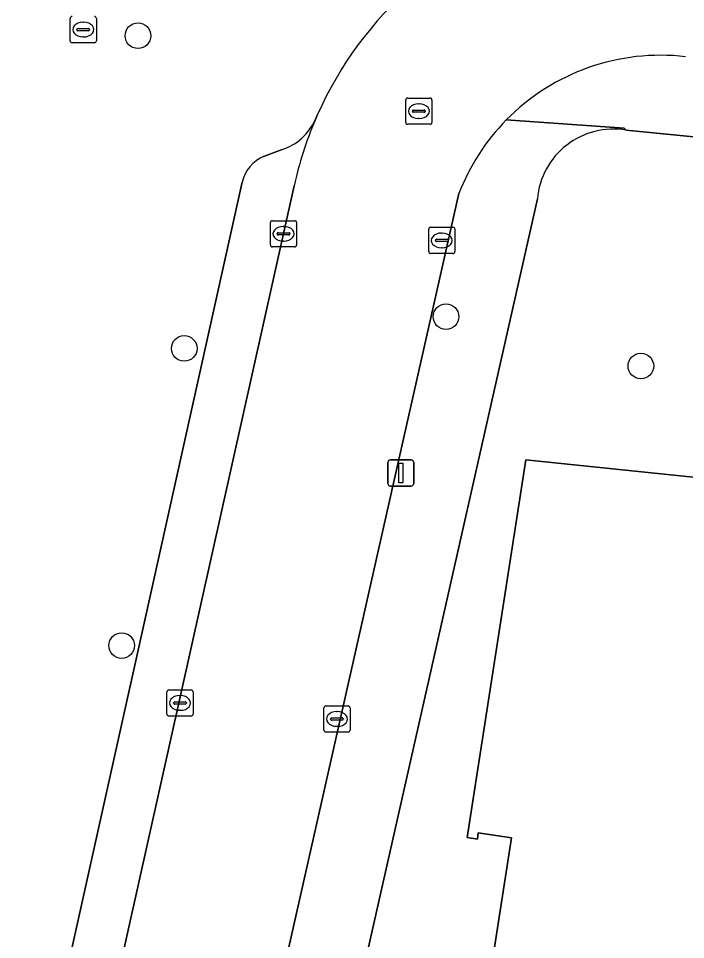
# Model space of a CAD drawing. Extents: x 162082 to 163401, y 388089 to 388636.
# Drawn here: x 162943.73 to 162969.17, y 388348.16 to 388383.3 of the extents above; entities that cross this region are included whole.
import ezdxf

# ---------------------------------------------------------------- set-up
doc = ezdxf.new("R2010")
doc.units = 0
for name, color, linetype in [('IMGEO_Boom', 7, 'Continuous'), ('IMGEO_Erf', 7, 'Continuous'), ('IMGEO_Kolk', 7, 'Continuous'), ('IMGEO_Lichtmast', 7, 'Continuous'), ('IMGEO_Pand', 7, 'Continuous'), ('IMGEO_Parkeervlak_open', 7, 'Continuous'), ('IMGEO_Rijbaan_lokaal_open', 7, 'Continuous'), ('IMGEO_Rioolput', 7, 'Continuous'), ('IMGEO_Voetpad_open', 7, 'Continuous')]:
    doc.layers.add(name, color=color, linetype=linetype)

msp = doc.modelspace()

# ---------------------------------------------------------------- linework, layer by layer
at = {"layer": 'IMGEO_Boom'}
for centre in [(162948.287, 388382.642), (162960.037, 388371.926), (162950.053, 388370.713), (162967.469, 388370.042), (162947.666, 388359.377)]:
    msp.add_circle(centre, 0.489, dxfattribs=at)
at = {"layer": 'IMGEO_Erf'}
for points in [[(163009.548, 388370.428), (163009.556, 388370.497), (163010.001, 388374.46), (163000.604, 388375.516), (162986.604, 388377.09), (162966.913, 388379.037)], [(162963.523, 388376.419), (162952.823, 388329.021)], [(162959.776, 388334.278), (162962.535, 388352.038), (162961.27, 388352.234), (162961.233, 388351.997), (162960.848, 388352.057), (162963.086, 388366.468), (162973.874, 388365.342)]]:
    msp.add_lwpolyline(points, dxfattribs=at)
msp.add_arc((162966.421, 388376.17), 2.909, 80.2691, 175.0867, dxfattribs=at)
at = {"layer": 'IMGEO_Kolk'}
for p, q in [((162953.338, 388374.66), (162953.338, 388375.512)), ((162953.413, 388375.586), (162954.265, 388375.586)), ((162954.339, 388375.512), (162954.339, 388374.66)), ((162953.597, 388375.08), (162953.597, 388375.092)), ((162954.035, 388375.043), (162953.637, 388375.043)), ((162953.64, 388375.129), (162954.038, 388375.129)), ((162953.826, 388375.366), (162953.851, 388375.366)), ((162954.081, 388375.092), (162954.081, 388375.08)), ((162959.376, 388374.408), (162959.376, 388375.26)), ((162959.451, 388375.334), (162960.303, 388375.334)), ((162959.864, 388375.114), (162959.889, 388375.114)), ((162960.377, 388375.26), (162960.377, 388374.408)), ((162953.849, 388374.806), (162953.824, 388374.806)), ((162959.635, 388374.828), (162959.635, 388374.84)), ((162960.073, 388374.791), (162959.675, 388374.791)), ((162959.678, 388374.877), (162960.076, 388374.877)), ((162960.119, 388374.84), (162960.119, 388374.828)), ((162954.265, 388374.586), (162953.413, 388374.586)), ((162960.303, 388374.334), (162959.451, 388374.334)), ((162959.887, 388374.554), (162959.862, 388374.554)), ((162949.39, 388356.762), (162949.39, 388357.614)), ((162949.465, 388357.688), (162950.317, 388357.688)), ((162949.878, 388357.468), (162949.903, 388357.468)), ((162950.391, 388357.614), (162950.391, 388356.762)), ((162949.649, 388357.182), (162949.649, 388357.194)), ((162950.087, 388357.145), (162949.689, 388357.145)), ((162949.692, 388357.231), (162950.09, 388357.231)), ((162950.133, 388357.194), (162950.133, 388357.182)), ((162949.901, 388356.908), (162949.876, 388356.908)), ((162955.378, 388356.151), (162955.378, 388357.003)), ((162955.453, 388357.077), (162956.305, 388357.077)), ((162955.866, 388356.857), (162955.891, 388356.857)), ((162956.379, 388357.003), (162956.379, 388356.151)), ((162950.317, 388356.688), (162949.465, 388356.688)), ((162955.637, 388356.571), (162955.637, 388356.583)), ((162956.075, 388356.534), (162955.677, 388356.534)), ((162955.68, 388356.62), (162956.078, 388356.62)), ((162956.121, 388356.583), (162956.121, 388356.571)), ((162956.305, 388356.077), (162955.453, 388356.077)), ((162955.889, 388356.297), (162955.864, 388356.297))]:
    msp.add_line(p, q, dxfattribs=at)
for points in [[(162953.338, 388374.66), (162953.338, 388375.512)], [(162953.413, 388375.586), (162954.265, 388375.586)], [(162954.339, 388375.512), (162954.339, 388374.66)], [(162959.376, 388374.408), (162959.376, 388375.26)], [(162959.451, 388375.334), (162960.303, 388375.334)], [(162960.377, 388375.26), (162960.377, 388374.408)], [(162954.265, 388374.586), (162953.413, 388374.586)], [(162960.303, 388374.334), (162959.451, 388374.334)], [(162949.39, 388356.762), (162949.39, 388357.614)], [(162949.465, 388357.688), (162950.317, 388357.688)], [(162950.391, 388357.614), (162950.391, 388356.762)], [(162955.378, 388356.151), (162955.378, 388357.003)], [(162955.453, 388357.077), (162956.305, 388357.077)], [(162956.379, 388357.003), (162956.379, 388356.151)], [(162950.317, 388356.688), (162949.465, 388356.688)], [(162956.305, 388356.077), (162955.453, 388356.077)]]:
    msp.add_lwpolyline(points, dxfattribs=at)
for centre, radius, start, end in [((162953.415, 388375.51), 0.0765, 91.552, 178.448), ((162953.415, 388375.51), 0.0765, 91.552, 178.448), ((162954.263, 388375.51), 0.0765, 1.552, 88.448), ((162954.263, 388375.51), 0.0765, 1.552, 88.448), ((162953.637, 388375.089), 0.0403, 85.8775, 175.7526), ((162953.634, 388375.079), 0.0366, 178.938, 274.7102), ((162954.038, 388375.086), 0.043, 264.8664, 352.4533), ((162954.042, 388375.091), 0.0386, 1.7309, 96.639), ((162959.453, 388375.258), 0.0765, 91.552, 178.448), ((162959.453, 388375.258), 0.0765, 91.552, 178.448), ((162960.301, 388375.258), 0.0765, 1.552, 88.448), ((162960.301, 388375.258), 0.0765, 1.552, 88.448), ((162959.675, 388374.837), 0.0403, 85.8775, 175.7526), ((162959.672, 388374.827), 0.0366, 178.938, 274.7102), ((162960.076, 388374.834), 0.043, 264.8664, 352.4533), ((162960.08, 388374.839), 0.0386, 1.7309, 96.639), ((162953.415, 388374.662), 0.0765, 181.552, 268.448), ((162953.415, 388374.662), 0.0765, 181.552, 268.448), ((162954.263, 388374.662), 0.0765, 271.552, 358.448), ((162954.263, 388374.662), 0.0765, 271.552, 358.448), ((162959.453, 388374.41), 0.0765, 181.552, 268.448), ((162959.453, 388374.41), 0.0765, 181.552, 268.448), ((162960.301, 388374.41), 0.0765, 271.552, 358.448), ((162960.301, 388374.41), 0.0765, 271.552, 358.448), ((162949.467, 388357.612), 0.0765, 91.552, 178.448), ((162949.467, 388357.612), 0.0765, 91.552, 178.448), ((162950.315, 388357.612), 0.0765, 1.552, 88.448), ((162950.315, 388357.612), 0.0765, 1.552, 88.448), ((162949.689, 388357.191), 0.0403, 85.8775, 175.7526), ((162949.686, 388357.181), 0.0366, 178.938, 274.7102), ((162950.09, 388357.188), 0.043, 264.8664, 352.4533), ((162950.094, 388357.193), 0.0386, 1.7309, 96.639), ((162949.467, 388356.764), 0.0765, 181.552, 268.448), ((162949.467, 388356.764), 0.0765, 181.552, 268.448), ((162950.315, 388356.764), 0.0765, 271.552, 358.448), ((162950.315, 388356.764), 0.0765, 271.552, 358.448), ((162955.455, 388357.001), 0.0765, 91.552, 178.448), ((162955.455, 388357.001), 0.0765, 91.552, 178.448), ((162956.303, 388357.001), 0.0765, 1.552, 88.448), ((162956.303, 388357.001), 0.0765, 1.552, 88.448), ((162955.677, 388356.58), 0.0403, 85.8775, 175.7526), ((162955.674, 388356.57), 0.0366, 178.938, 274.7102), ((162956.078, 388356.577), 0.043, 264.8664, 352.4533), ((162956.082, 388356.582), 0.0386, 1.7309, 96.639), ((162955.455, 388356.153), 0.0765, 181.552, 268.448), ((162955.455, 388356.153), 0.0765, 181.552, 268.448), ((162956.303, 388356.153), 0.0765, 271.552, 358.448), ((162956.303, 388356.153), 0.0765, 271.552, 358.448)]:
    msp.add_arc(centre, radius, start, end, dxfattribs=at)
for centre, major_axis, ratio, start_param, end_param in [((162953.825, 388375.086), (-0.387, 0.002), 0.722429, 4.712389, 7.853982), ((162953.85, 388375.086), (-0.39, 0.002), 0.717154, 1.570796, 4.712389), ((162959.863, 388374.834), (-0.387, 0.002), 0.722429, 4.712389, 7.853982), ((162959.888, 388374.834), (-0.39, 0.002), 0.717154, 1.570796, 4.712389), ((162949.877, 388357.188), (-0.387, 0.002), 0.722429, 4.712389, 7.853982), ((162949.902, 388357.188), (-0.39, 0.002), 0.717154, 1.570796, 4.712389), ((162955.865, 388356.577), (-0.387, 0.002), 0.722429, 4.712389, 7.853982), ((162955.89, 388356.577), (-0.39, 0.002), 0.717154, 1.570796, 4.712389)]:
    msp.add_ellipse(centre, major_axis=major_axis, ratio=ratio, start_param=start_param, end_param=end_param, dxfattribs=at)
at = {"layer": 'IMGEO_Lichtmast'}
for p, q in [((162957.817, 388365.562), (162957.817, 388366.362)), ((162957.817, 388366.362), (162957.817, 388365.562)), ((162957.917, 388366.462), (162958.707, 388366.462)), ((162958.707, 388366.462), (162957.917, 388366.462)), ((162958.807, 388366.362), (162958.807, 388365.562)), ((162958.807, 388365.562), (162958.807, 388366.362)), ((162958.707, 388365.462), (162957.917, 388365.462)), ((162957.917, 388365.462), (162958.707, 388365.462))]:
    msp.add_line(p, q, dxfattribs=at)
msp.add_lwpolyline([(162958.237, 388366.337), (162958.387, 388366.337), (162958.387, 388365.587), (162958.237, 388365.587), (162958.237, 388366.337)], dxfattribs=at)
for centre, start, end in [((162957.917, 388366.362), 90, 180), ((162957.917, 388366.362), 90, 180), ((162958.707, 388366.362), 0, 90), ((162958.707, 388366.362), 360, 90), ((162957.917, 388365.562), 180, 270), ((162957.917, 388365.562), 180, 270), ((162958.707, 388365.562), 270, 0), ((162958.707, 388365.562), 270, 0)]:
    msp.add_arc(centre, 0.1, start, end, dxfattribs=at)
at = {"layer": 'IMGEO_Pand'}
msp.add_lwpolyline([(162973.874, 388365.342), (162963.086, 388366.468), (162960.848, 388352.057), (162961.233, 388351.997), (162961.27, 388352.234), (162962.535, 388352.038), (162959.776, 388334.278)], dxfattribs=at)
at = {"layer": 'IMGEO_Parkeervlak_open'}
for points in [[(162953.791, 388378.298), (162953.079, 388378.034)], [(162952.263, 388377.058), (162943.728, 388338.671)], [(162944.756, 388334.375), (162954.244, 388376.918)]]:
    msp.add_lwpolyline(points, dxfattribs=at)
for centre, radius, start, end in [((162953.096, 388380.333), 2.151, 288.8514, 335.0473), ((162968.141, 388373.856), 14.231, 156.9586, 167.5752), ((162953.605, 388376.765), 1.373, 112.5078, 167.6965)]:
    msp.add_arc(centre, radius, start, end, dxfattribs=at)
at = {"layer": 'IMGEO_Rijbaan_lokaal_open'}
for points in [[(162955.137, 388379.634), (162955.046, 388379.426)], [(162954.244, 388376.918), (162944.756, 388334.375), (162944.682, 388334.015)], [(162950.724, 388333.071), (162951.552, 388336.823), (162960.525, 388376.62)]]:
    msp.add_lwpolyline(points, dxfattribs=at)
for centre, radius, start, end in [((162968.118, 388373.868), 14.204, 131.0982, 156.0508), ((162968.221, 388373.644), 8.252, 83.3616, 135.5018), ((162968.141, 388373.856), 14.231, 156.9586, 167.5752), ((162968.233, 388373.639), 8.264, 135.5331, 158.8563)]:
    msp.add_arc(centre, radius, start, end, dxfattribs=at)
at = {"layer": 'IMGEO_Rioolput'}
for p, q in [((162945.699, 388382.45), (162945.699, 388383.302)), ((162946.187, 388383.156), (162946.212, 388383.156)), ((162946.7, 388383.302), (162946.7, 388382.45)), ((162945.958, 388382.87), (162945.958, 388382.882)), ((162946.396, 388382.833), (162945.998, 388382.833)), ((162946.001, 388382.919), (162946.399, 388382.919)), ((162946.442, 388382.882), (162946.442, 388382.87)), ((162946.21, 388382.596), (162946.185, 388382.596)), ((162946.626, 388382.376), (162945.774, 388382.376)), ((162958.501, 388379.337), (162958.501, 388380.189)), ((162958.576, 388380.263), (162959.428, 388380.263)), ((162958.989, 388380.043), (162959.014, 388380.043)), ((162959.502, 388380.189), (162959.502, 388379.337)), ((162958.76, 388379.757), (162958.76, 388379.769)), ((162959.198, 388379.72), (162958.8, 388379.72)), ((162958.803, 388379.806), (162959.201, 388379.806)), ((162959.244, 388379.769), (162959.244, 388379.757)), ((162959.428, 388379.263), (162958.576, 388379.263)), ((162959.012, 388379.483), (162958.987, 388379.483))]:
    msp.add_line(p, q, dxfattribs=at)
for points in [[(162945.699, 388382.45), (162945.699, 388383.302)], [(162946.7, 388383.302), (162946.7, 388382.45)], [(162946.626, 388382.376), (162945.774, 388382.376)], [(162958.501, 388379.337), (162958.501, 388380.189)], [(162958.576, 388380.263), (162959.428, 388380.263)], [(162959.502, 388380.189), (162959.502, 388379.337)], [(162959.428, 388379.263), (162958.576, 388379.263)]]:
    msp.add_lwpolyline(points, dxfattribs=at)
for centre, radius, start, end in [((162945.776, 388383.3), 0.0765, 91.552, 178.448), ((162945.776, 388383.3), 0.0765, 91.552, 178.448), ((162946.624, 388383.3), 0.0765, 1.552, 88.448), ((162946.624, 388383.3), 0.0765, 1.552, 88.448), ((162945.998, 388382.879), 0.0403, 85.8775, 175.7526), ((162945.995, 388382.869), 0.0366, 178.938, 274.7102), ((162946.399, 388382.876), 0.043, 264.8664, 352.4533), ((162946.403, 388382.881), 0.0386, 1.7309, 96.639), ((162945.776, 388382.452), 0.0765, 181.552, 268.448), ((162945.776, 388382.452), 0.0765, 181.552, 268.448), ((162946.624, 388382.452), 0.0765, 271.552, 358.448), ((162946.624, 388382.452), 0.0765, 271.552, 358.448), ((162958.578, 388380.187), 0.0765, 91.552, 178.448), ((162958.578, 388380.187), 0.0765, 91.552, 178.448), ((162959.426, 388380.187), 0.0765, 1.552, 88.448), ((162959.426, 388380.187), 0.0765, 1.552, 88.448), ((162958.8, 388379.766), 0.0403, 85.8775, 175.7526), ((162958.797, 388379.756), 0.0366, 178.938, 274.7102), ((162959.201, 388379.763), 0.043, 264.8664, 352.4533), ((162959.205, 388379.768), 0.0386, 1.7309, 96.639), ((162958.578, 388379.339), 0.0765, 181.552, 268.448), ((162958.578, 388379.339), 0.0765, 181.552, 268.448), ((162959.426, 388379.339), 0.0765, 271.552, 358.448), ((162959.426, 388379.339), 0.0765, 271.552, 358.448)]:
    msp.add_arc(centre, radius, start, end, dxfattribs=at)
for centre, major_axis, ratio, start_param, end_param in [((162946.186, 388382.876), (-0.387, 0.002), 0.722429, 4.712389, 7.853982), ((162946.211, 388382.876), (-0.39, 0.002), 0.717154, 1.570796, 4.712389), ((162958.988, 388379.763), (-0.387, 0.002), 0.722429, 4.712389, 7.853982), ((162959.013, 388379.763), (-0.39, 0.002), 0.717154, 1.570796, 4.712389)]:
    msp.add_ellipse(centre, major_axis=major_axis, ratio=ratio, start_param=start_param, end_param=end_param, dxfattribs=at)
at = {"layer": 'IMGEO_Voetpad_open'}
for points in [[(162955.046, 388379.426), (162955.137, 388379.634)], [(162962.335, 388379.428), (162966.834, 388379.121), (162966.913, 388379.037), (162986.604, 388377.09), (163000.604, 388375.516), (163010.001, 388374.46), (163009.556, 388370.497), (163013.441, 388370.076), (163039.409, 388367.179), (163039.363, 388366.766), (163043.358, 388366.272), (163043.859, 388370.607), (163044.321, 388373.109), (163044.378, 388373.604), (163040.062, 388374.092), (163026.424, 388375.608), (163022.055, 388376.08)], [(162966.913, 388379.037), (162966.834, 388379.121), (162962.335, 388379.428)], [(162953.079, 388378.034), (162953.791, 388378.298)], [(162943.728, 388338.671), (162952.263, 388377.058)], [(162960.525, 388376.62), (162951.552, 388336.823), (162950.724, 388333.071)], [(162952.823, 388329.021), (162963.523, 388376.419)]]:
    msp.add_lwpolyline(points, dxfattribs=at)
for centre, radius, start, end in [((162968.118, 388373.868), 14.204, 131.0982, 156.0508), ((162968.221, 388373.644), 8.252, 83.3616, 135.5018), ((162953.096, 388380.333), 2.151, 288.8514, 335.0473), ((162968.233, 388373.639), 8.264, 135.5331, 158.8563), ((162966.421, 388376.17), 2.909, 80.2691, 175.0867), ((162953.605, 388376.765), 1.373, 112.5078, 167.6965)]:
    msp.add_arc(centre, radius, start, end, dxfattribs=at)

doc.saveas('drawing.dxf')
